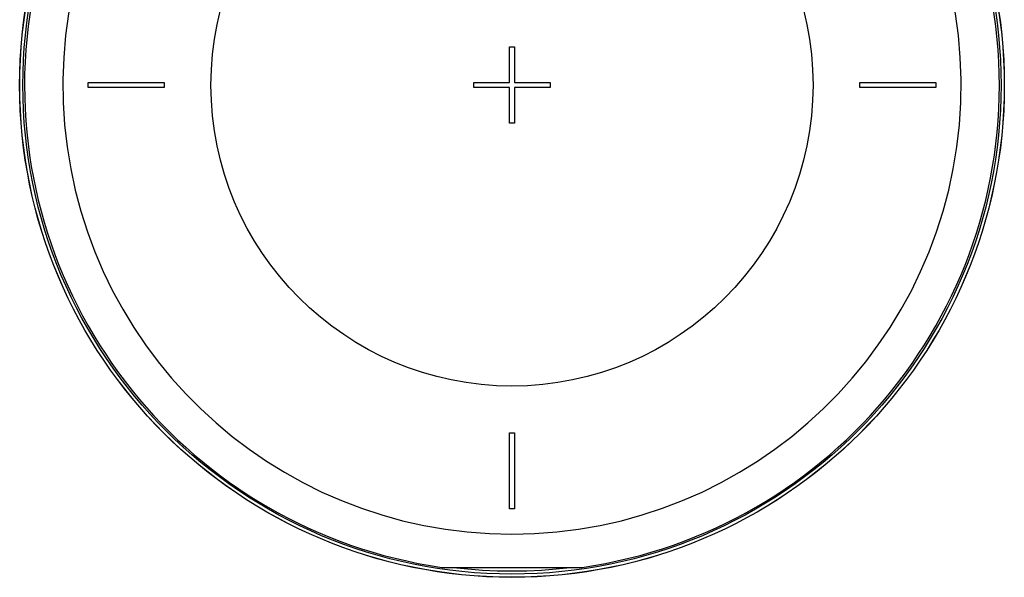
# Model space of a CAD drawing. Header units: millimetres. Extents: x 0 to 297, y 0 to 210.
# Tile 322 of 455: x 234 to 249, y 147 to 156. Entities that reach past the tile are written whole.
import ezdxf

# ---------------------------------------------------------------- set-up
doc = ezdxf.new("R2010")
doc.units = ezdxf.units.MM
doc.header["$LTSCALE"] = 16.335
doc.layers.get('0').update_dxf_attribs({"linetype": 'CONTINUOUS'})
doc.layers.add('AXES_REF', color=7, linetype='CONTINUOUS')

msp = doc.modelspace()

# ---------------------------------------------------------------- linework, layer by layer
at = {"color": 7, "linetype": 'Continuous'}
for p, q in [((241.39, 154.579), (241.39, 155.139)), ((241.39, 155.139), (241.47, 155.139)), ((241.47, 155.139), (241.47, 154.579)), ((234.75, 154.499), (234.75, 154.579)), ((234.75, 154.579), (235.95, 154.579)), ((235.95, 154.579), (235.95, 154.499)), ((240.83, 154.499), (240.83, 154.579)), ((240.83, 154.579), (241.39, 154.579)), ((241.47, 154.579), (242.03, 154.579)), ((242.03, 154.579), (242.03, 154.499)), ((246.91, 154.579), (248.11, 154.579)), ((246.91, 154.499), (246.91, 154.579)), ((248.11, 154.579), (248.11, 154.499)), ((235.95, 154.499), (234.75, 154.499)), ((241.39, 154.499), (240.83, 154.499)), ((241.39, 153.939), (241.39, 154.499)), ((242.03, 154.499), (241.47, 154.499)), ((241.47, 154.499), (241.47, 153.939)), ((248.11, 154.499), (246.91, 154.499)), ((241.47, 153.939), (241.39, 153.939)), ((241.39, 149.059), (241.47, 149.059)), ((241.39, 147.859), (241.39, 149.059)), ((241.47, 149.059), (241.47, 147.859)), ((241.47, 147.859), (241.39, 147.859)), ((240.325, 146.939), (242.536, 146.939))]:
    msp.add_line(p, q, dxfattribs=at)
for radius in [7.757, 7.756, 7.706]:
    msp.add_circle((241.43, 154.539), radius, dxfattribs=at)
for radius, start, end in [(7.68, 278.2771, 261.7229), (7.656, 263.0669, 276.9331)]:
    msp.add_arc((241.43, 154.539), radius, start, end, dxfattribs=at)
at = {"layer": 'AXES_REF', "color": 9, "linetype": 'Continuous'}
msp.add_circle((241.43, 154.539), 4.743, dxfattribs=at)
msp.add_arc((241.43, 154.539), 7.076, 94.4118, 85.5882, dxfattribs=at)

doc.saveas('drawing.dxf')
